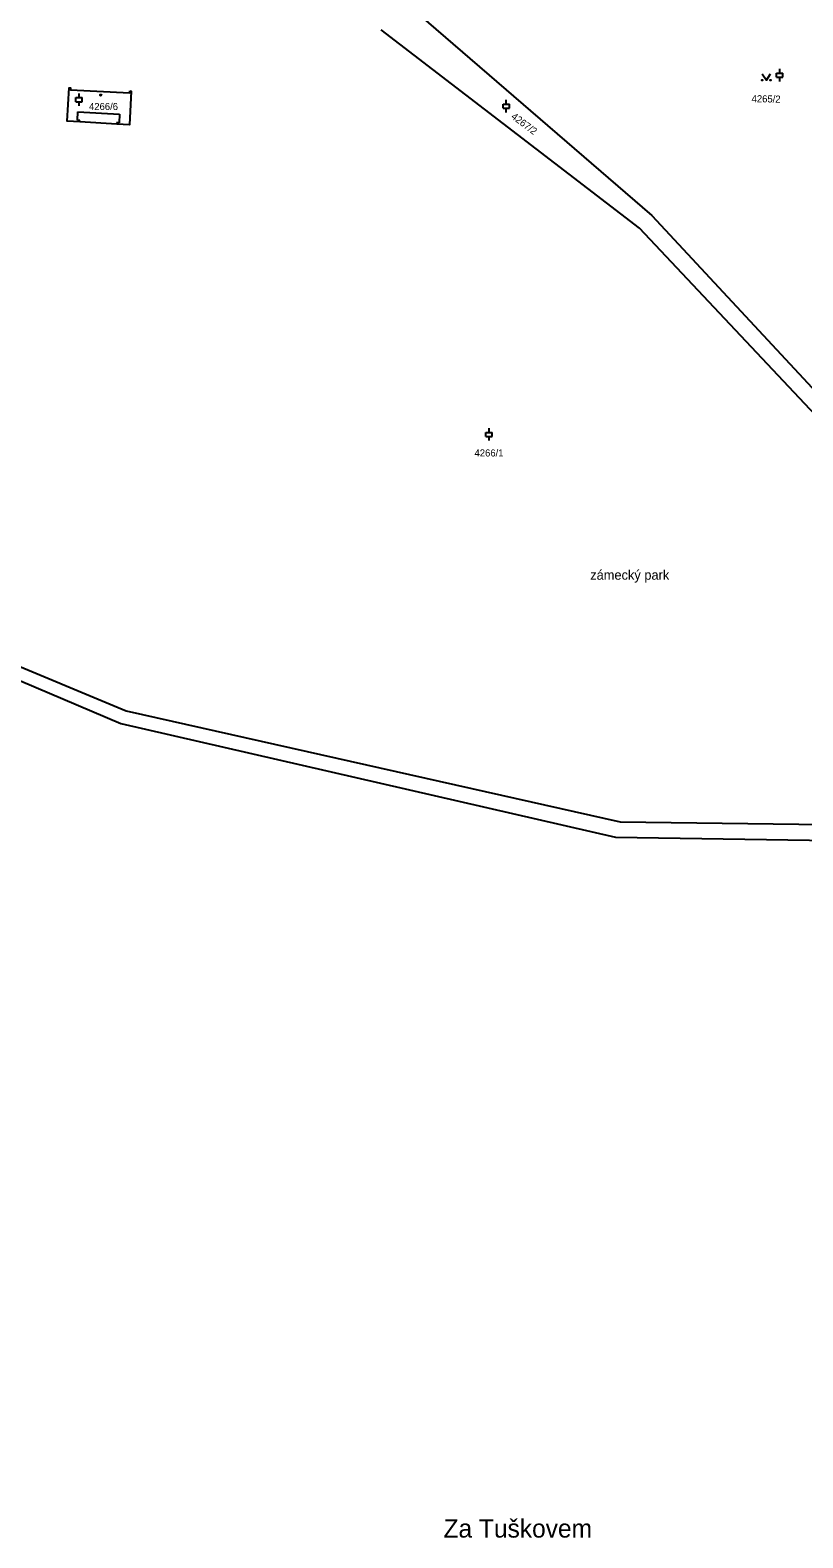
# Model space of a CAD drawing. Extents: x -733394 to -722299, y -1082822 to -1075049.
# Drawn here: x -730959.3 to -730773.8, y -1079692.5 to -1079330.3 of the extents above; entities that cross this region are included whole.
import ezdxf

# ---------------------------------------------------------------- set-up
doc = ezdxf.new("R2010")
doc.units = 0
for name, color, linetype in [('Hranice parcel', 7, 'Continuous'), ('Parcelní čísla', 7, 'Continuous'), ('Pop  PČ popisy', 7, 'Continuous'), ('Vnitřní kresba', 7, 'Continuous'), ('Značky budov', 7, 'Continuous'), ('Značky kultur', 7, 'Continuous')]:
    doc.layers.add(name, color=color, linetype=linetype)

msp = doc.modelspace()

# ---------------------------------------------------------------- linework, layer by layer
at = {"layer": 'Hranice parcel'}
for points in [[(-730874.15, -1079319.39), (-730810.09, -1079374.85), (-730756.58, -1079432.33), (-730740.91, -1079433.79)], [(-730747.81, -1079454), (-730759.28, -1079435.06), (-730812.99, -1079377.86), (-730875.01, -1079330.2)], [(-730935.37, -1079344.91), (-730935.07, -1079344.93), (-730935.45, -1079353.02), (-730938.5, -1079352.85), (-730947.38, -1079352.34), (-730950.38, -1079352.17), (-730949.9, -1079344.14), (-730949.6, -1079344.16), (-730949.62, -1079344.61), (-730935.39, -1079345.36), (-730935.37, -1079344.91)], [(-731412.96, -1079395.41), (-731354.96, -1079384.72), (-731307.56, -1079379.53), (-731248.71, -1079376.11), (-731194.41, -1079381.3), (-731137.42, -1079403.32), (-730968.61, -1079483.66), (-730937.54, -1079496.91), (-730818.76, -1079524.18), (-730725.69, -1079525.62), (-730700.7, -1079522.01)], [(-731034.49, -1079449.19), (-730967.59, -1079480.76), (-730936.25, -1079493.85), (-730817.68, -1079520.48), (-730725.81, -1079521.75), (-730703.31, -1079516.5)]]:
    msp.add_lwpolyline(points, dxfattribs=at)
at = {"layer": 'Vnitřní kresba'}
for p, q in [((-730947.92, -1079351.96), (-730947.8, -1079349.91)), ((-730947.36, -1079351.99), (-730947.92, -1079351.96)), ((-730947.8, -1079349.91), (-730937.8, -1079350.49)), ((-730947.38, -1079352.34), (-730947.36, -1079351.99)), ((-730937.8, -1079350.49), (-730937.92, -1079352.54)), ((-730938.47, -1079352.52), (-730938.5, -1079352.85)), ((-730937.92, -1079352.54), (-730938.47, -1079352.52))]:
    msp.add_line(p, q, dxfattribs=at)
at = {"layer": 'Značky budov'}
msp.add_circle((-730942.34, -1079345.91), 0.175, dxfattribs=at)
at = {"layer": 'Značky kultur'}
for p, q in [((-730780.1, -1079340.63), (-730778.6, -1079340.63)), ((-730780.1, -1079341.63), (-730780.1, -1079340.63)), ((-730779.35, -1079340.63), (-730779.35, -1079339.63)), ((-730778.6, -1079341.63), (-730778.6, -1079340.63)), ((-730780.1, -1079341.63), (-730778.6, -1079341.63)), ((-730779.35, -1079342.63), (-730779.35, -1079341.63)), ((-730948.29, -1079346.51), (-730946.79, -1079346.51)), ((-730948.29, -1079347.51), (-730948.29, -1079346.51)), ((-730948.29, -1079347.51), (-730946.79, -1079347.51)), ((-730947.54, -1079346.51), (-730947.54, -1079345.51)), ((-730947.54, -1079348.51), (-730947.54, -1079347.51)), ((-730946.79, -1079347.51), (-730946.79, -1079346.51)), ((-730845.74, -1079348.06), (-730844.24, -1079348.06)), ((-730845.74, -1079349.06), (-730845.74, -1079348.06)), ((-730844.99, -1079348.06), (-730844.99, -1079347.06)), ((-730844.24, -1079349.06), (-730844.24, -1079348.06)), ((-730845.74, -1079349.06), (-730844.24, -1079349.06)), ((-730844.99, -1079350.06), (-730844.99, -1079349.06)), ((-730849.87, -1079426.93), (-730848.37, -1079426.93)), ((-730849.87, -1079427.93), (-730849.87, -1079426.93)), ((-730849.87, -1079427.93), (-730848.37, -1079427.93)), ((-730849.12, -1079426.93), (-730849.12, -1079425.93)), ((-730849.12, -1079428.93), (-730849.12, -1079427.93)), ((-730848.37, -1079427.93), (-730848.37, -1079426.93))]:
    msp.add_line(p, q, dxfattribs=at)
msp.add_lwpolyline([(-730783.57, -1079340.82), (-730782.57, -1079342.32), (-730781.57, -1079340.82)], dxfattribs=at)
for centre in [(-730783.57, -1079342.32), (-730781.57, -1079342.32)]:
    msp.add_circle(centre, 0.1, dxfattribs=at)

# ---------------------------------------------------------------- texts
at = {"layer": 'Parcelní čísla'}
for s, p in [('4266/6', (-730945.15, -1079349.49)), ('4266/1', (-730852.62, -1079432.73))]:
    msp.add_text(s, height=1.7, dxfattribs=at).set_placement(p)
for s, rotation, p in [('4265/2', 359, (-730786.12, -1079347.6)), ('4267/2', 323, (-730843.97, -1079351.36))]:
    msp.add_text(s, height=1.7, rotation=rotation, dxfattribs=at).set_placement(p)
at = {"layer": 'Pop  PČ popisy'}
for s, height, p in [('zámecký park', 2.3, (-730824.85, -1079462.34)), ('Za Tuškovem', 4.4, (-730860.06, -1079692.48))]:
    msp.add_text(s, height=height, dxfattribs=at).set_placement(p)

doc.saveas('drawing.dxf')
